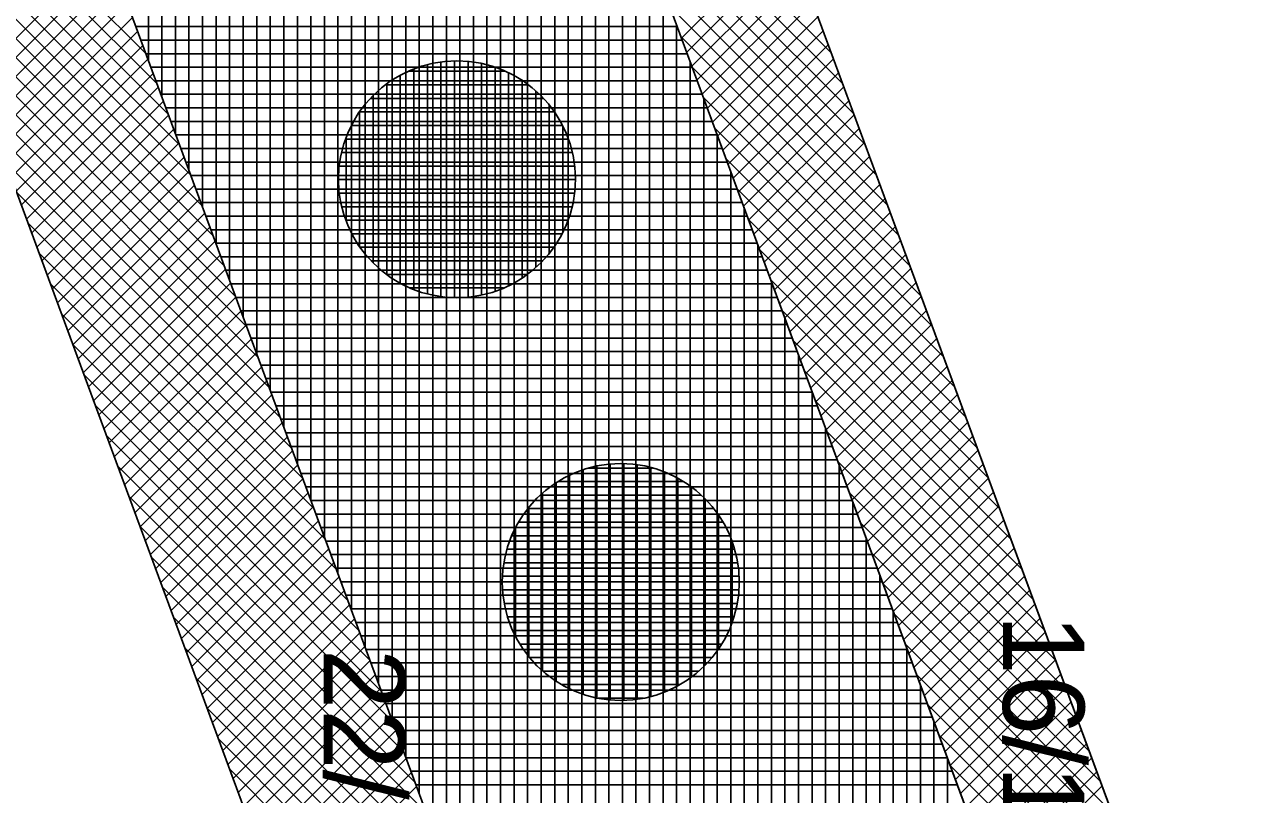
# Model space of a CAD drawing. Extents: x -565346 to -564154, y -1097386 to -1095620.
# Drawn here: x -564196.56 to -564178.33, y -1096255.85 to -1096244.48 of the extents above; entities that cross this region are included whole.
import ezdxf

# ---------------------------------------------------------------- set-up
doc = ezdxf.new("R2010")
doc.units = 0
for name, color, linetype in [('Vrstva 1', 7, 'Continuous'), ('Vrstva 13', 7, 'Continuous'), ('Vrstva 40', 7, 'Continuous'), ('Vrstva 41', 7, 'Continuous'), ('Vrstva 42', 7, 'Continuous'), ('Vrstva 43', 7, 'Continuous'), ('Vrstva 44', 7, 'Continuous')]:
    doc.layers.add(name, color=color, linetype=linetype)

msp = doc.modelspace()

# ---------------------------------------------------------------- linework, layer by layer
at = {"layer": 'Vrstva 1'}
msp.add_line((-564201.67, -1096233.43), (-564189.19, -1096267.23), dxfattribs=at)
at = {"layer": 'Vrstva 13'}
msp.add_line((-564190.98, -1096227.75), (-564177.55, -1096264.11), dxfattribs=at)
at = {"layer": 'Vrstva 41'}
for points in [[(-564215.226, -1096425.104), (-564213.26, -1096425.74), (-564190.01, -1096357.19), (-564171.03, -1096302.15), (-564177.55, -1096264.11), (-564190.98, -1096227.75), (-564194.264, -1096223.181), (-564195.888, -1096224.348), (-564192.762, -1096228.697), (-564179.49, -1096264.63), (-564173.087, -1096301.985)], [(-564225.11, -1096421.68), (-564222.748, -1096422.498), (-564180.797, -1096301.38), (-564186.765, -1096266.582), (-564199.442, -1096232.246), (-564201.974, -1096228.723), (-564204.005, -1096230.182), (-564201.67, -1096233.43), (-564189.19, -1096267.23), (-564183.37, -1096301.17)]]:
    msp.add_lwpolyline(points, close=True, dxfattribs=at)
at = {"layer": 'Vrstva 42'}
for p, q in [((-564198.992, -1096240.684), (-564194.767, -1096244.909)), ((-564198.826, -1096241.132), (-564194.601, -1096245.357)), ((-564188.025, -1096241.523), (-564184.644, -1096244.903)), ((-564198.661, -1096241.581), (-564194.436, -1096245.805)), ((-564198.495, -1096242.029), (-564194.27, -1096246.254)), ((-564187.859, -1096241.971), (-564184.479, -1096245.352)), ((-564187.693, -1096242.42), (-564184.313, -1096245.8)), ((-564198.329, -1096242.477), (-564194.105, -1096246.702)), ((-564198.164, -1096242.926), (-564193.939, -1096247.151)), ((-564187.528, -1096242.868), (-564184.147, -1096246.249)), ((-564185.301, -1096243.125), (-564186.858, -1096244.682)), ((-564195.346, -1096243.341), (-564197.292, -1096245.287)), ((-564187.362, -1096243.317), (-564183.982, -1096246.697)), ((-564185.225, -1096243.332), (-564186.781, -1096244.889)), ((-564197.998, -1096243.374), (-564193.774, -1096247.599)), ((-564195.27, -1096243.547), (-564197.216, -1096245.494)), ((-564185.148, -1096243.539), (-564186.705, -1096245.095)), ((-564197.833, -1096243.823), (-564193.608, -1096248.047)), ((-564195.193, -1096243.754), (-564197.14, -1096245.7)), ((-564187.196, -1096243.765), (-564183.816, -1096247.146)), ((-564185.072, -1096243.745), (-564186.629, -1096245.302)), ((-564195.117, -1096243.96), (-564197.063, -1096245.907)), ((-564184.996, -1096243.952), (-564186.553, -1096245.509)), ((-564195.041, -1096244.167), (-564196.987, -1096246.113)), ((-564187.031, -1096244.214), (-564183.65, -1096247.594)), ((-564184.919, -1096244.158), (-564186.476, -1096245.715)), ((-564197.667, -1096244.271), (-564193.443, -1096248.496)), ((-564194.964, -1096244.374), (-564196.911, -1096246.32)), ((-564184.843, -1096244.365), (-564186.4, -1096245.922)), ((-564194.888, -1096244.58), (-564196.834, -1096246.526)), ((-564184.767, -1096244.571), (-564186.324, -1096246.128)), ((-564197.502, -1096244.72), (-564193.277, -1096248.944)), ((-564194.812, -1096244.787), (-564196.758, -1096246.733)), ((-564186.865, -1096244.662), (-564183.485, -1096248.043)), ((-564184.691, -1096244.778), (-564186.247, -1096246.335)), ((-564194.736, -1096244.993), (-564196.682, -1096246.94)), ((-564184.614, -1096244.984), (-564186.171, -1096246.541)), ((-564197.336, -1096245.168), (-564193.111, -1096249.393)), ((-564186.699, -1096245.111), (-564183.319, -1096248.491)), ((-564194.659, -1096245.2), (-564196.606, -1096247.146)), ((-564184.538, -1096245.191), (-564186.095, -1096246.748)), ((-564194.583, -1096245.406), (-564196.529, -1096247.353)), ((-564184.462, -1096245.398), (-564186.019, -1096246.954)), ((-564197.17, -1096245.616), (-564192.946, -1096249.841)), ((-564194.507, -1096245.613), (-564196.453, -1096247.559)), ((-564186.534, -1096245.559), (-564183.153, -1096248.94)), ((-564184.385, -1096245.604), (-564185.942, -1096247.161)), ((-564194.431, -1096245.82), (-564196.377, -1096247.766)), ((-564184.309, -1096245.811), (-564185.866, -1096247.367)), ((-564197.005, -1096246.065), (-564192.78, -1096250.289)), ((-564194.354, -1096246.026), (-564196.301, -1096247.972)), ((-564186.368, -1096246.008), (-564182.988, -1096249.388)), ((-564184.233, -1096246.017), (-564185.79, -1096247.574)), ((-564194.278, -1096246.233), (-564196.224, -1096248.179)), ((-564184.157, -1096246.224), (-564185.713, -1096247.781)), ((-564194.202, -1096246.439), (-564196.148, -1096248.386)), ((-564184.08, -1096246.43), (-564185.637, -1096247.987)), ((-564196.839, -1096246.513), (-564192.615, -1096250.738)), ((-564186.203, -1096246.456), (-564182.822, -1096249.837)), ((-564184.004, -1096246.637), (-564185.561, -1096248.194)), ((-564194.126, -1096246.646), (-564196.072, -1096248.592)), ((-564196.674, -1096246.962), (-564192.449, -1096251.186)), ((-564194.049, -1096246.852), (-564195.995, -1096248.799)), ((-564186.037, -1096246.905), (-564182.656, -1096250.285)), ((-564183.928, -1096246.843), (-564185.485, -1096248.4)), ((-564193.973, -1096247.059), (-564195.919, -1096249.005)), ((-564183.851, -1096247.05), (-564185.408, -1096248.607)), ((-564193.897, -1096247.266), (-564195.843, -1096249.212)), ((-564185.871, -1096247.353), (-564182.491, -1096250.734)), ((-564183.775, -1096247.256), (-564185.332, -1096248.813)), ((-564196.508, -1096247.41), (-564192.284, -1096251.634)), ((-564193.82, -1096247.472), (-564195.767, -1096249.418)), ((-564183.699, -1096247.463), (-564185.256, -1096249.02)), ((-564193.744, -1096247.679), (-564195.69, -1096249.625)), ((-564183.622, -1096247.67), (-564185.179, -1096249.226)), ((-564196.343, -1096247.858), (-564192.118, -1096252.083)), ((-564193.668, -1096247.885), (-564195.614, -1096249.831)), ((-564185.706, -1096247.802), (-564182.325, -1096251.182)), ((-564183.546, -1096247.876), (-564185.103, -1096249.433)), ((-564193.592, -1096248.092), (-564195.538, -1096250.038)), ((-564183.47, -1096248.083), (-564185.027, -1096249.64)), ((-564185.54, -1096248.25), (-564182.159, -1096251.631)), ((-564196.177, -1096248.307), (-564191.953, -1096252.531)), ((-564193.515, -1096248.298), (-564195.462, -1096250.245)), ((-564183.394, -1096248.289), (-564184.95, -1096249.846)), ((-564193.439, -1096248.505), (-564195.385, -1096250.451)), ((-564183.317, -1096248.496), (-564184.874, -1096250.053)), ((-564196.011, -1096248.755), (-564191.787, -1096252.98)), ((-564193.363, -1096248.712), (-564195.309, -1096250.658)), ((-564185.374, -1096248.699), (-564181.994, -1096252.079)), ((-564183.241, -1096248.702), (-564184.798, -1096250.259)), ((-564193.287, -1096248.918), (-564195.233, -1096250.864)), ((-564183.165, -1096248.909), (-564184.722, -1096250.466)), ((-564193.21, -1096249.125), (-564195.156, -1096251.071)), ((-564185.209, -1096249.147), (-564181.828, -1096252.528)), ((-564183.088, -1096249.115), (-564184.645, -1096250.672)), ((-564195.846, -1096249.204), (-564191.622, -1096253.428)), ((-564193.134, -1096249.331), (-564195.08, -1096251.277)), ((-564183.012, -1096249.322), (-564184.569, -1096250.879)), ((-564193.058, -1096249.538), (-564195.004, -1096251.484)), ((-564182.936, -1096249.529), (-564184.493, -1096251.085)), ((-564195.68, -1096249.652), (-564191.456, -1096253.876)), ((-564185.043, -1096249.596), (-564181.662, -1096252.976)), ((-564182.86, -1096249.735), (-564184.416, -1096251.292)), ((-564192.981, -1096249.744), (-564194.928, -1096251.691)), ((-564195.515, -1096250.1), (-564191.29, -1096254.325)), ((-564192.905, -1096249.951), (-564194.851, -1096251.897)), ((-564184.877, -1096250.044), (-564181.497, -1096253.425)), ((-564182.783, -1096249.942), (-564184.34, -1096251.499)), ((-564192.829, -1096250.158), (-564194.775, -1096252.104)), ((-564182.707, -1096250.148), (-564184.264, -1096251.705)), ((-564192.753, -1096250.364), (-564194.699, -1096252.31)), ((-564182.631, -1096250.355), (-564184.188, -1096251.912)), ((-564195.349, -1096250.549), (-564191.125, -1096254.773)), ((-564192.676, -1096250.571), (-564194.623, -1096252.517)), ((-564184.712, -1096250.493), (-564181.331, -1096253.873)), ((-564182.554, -1096250.561), (-564184.111, -1096252.118)), ((-564192.6, -1096250.777), (-564194.546, -1096252.723)), ((-564182.478, -1096250.768), (-564184.035, -1096252.325)), ((-564195.184, -1096250.997), (-564190.959, -1096255.222)), ((-564192.524, -1096250.984), (-564194.47, -1096252.93)), ((-564184.546, -1096250.941), (-564181.165, -1096254.322)), ((-564182.402, -1096250.974), (-564183.959, -1096252.531)), ((-564192.448, -1096251.191), (-564194.394, -1096253.137)), ((-564182.326, -1096251.181), (-564183.882, -1096252.738)), ((-564195.018, -1096251.446), (-564190.794, -1096255.67)), ((-564192.371, -1096251.397), (-564194.317, -1096253.343)), ((-564184.38, -1096251.39), (-564181, -1096254.77)), ((-564182.249, -1096251.387), (-564183.806, -1096252.944)), ((-564192.295, -1096251.604), (-564194.241, -1096253.55)), ((-564182.173, -1096251.594), (-564183.73, -1096253.151)), ((-564194.852, -1096251.894), (-564190.628, -1096256.118)), ((-564192.219, -1096251.81), (-564194.165, -1096253.756)), ((-564184.215, -1096251.838), (-564180.834, -1096255.219)), ((-564182.097, -1096251.801), (-564183.654, -1096253.357)), ((-564192.143, -1096252.017), (-564194.089, -1096253.963)), ((-564182.02, -1096252.007), (-564183.577, -1096253.564)), ((-564192.066, -1096252.223), (-564194.012, -1096254.169)), ((-564184.049, -1096252.287), (-564180.668, -1096255.667)), ((-564181.944, -1096252.214), (-564183.501, -1096253.771)), ((-564194.687, -1096252.343), (-564190.463, -1096256.567)), ((-564191.99, -1096252.43), (-564193.936, -1096254.376)), ((-564181.868, -1096252.42), (-564183.425, -1096253.977)), ((-564191.914, -1096252.637), (-564193.86, -1096254.583)), ((-564181.791, -1096252.627), (-564183.348, -1096254.184)), ((-564194.521, -1096252.791), (-564190.297, -1096257.015)), ((-564183.883, -1096252.735), (-564180.503, -1096256.116)), ((-564181.715, -1096252.833), (-564183.272, -1096254.39)), ((-564191.837, -1096252.843), (-564193.784, -1096254.789)), ((-564191.761, -1096253.05), (-564193.707, -1096254.996)), ((-564183.718, -1096253.184), (-564180.337, -1096256.564)), ((-564181.639, -1096253.04), (-564183.196, -1096254.597)), ((-564194.356, -1096253.239), (-564190.132, -1096257.464)), ((-564191.685, -1096253.256), (-564193.631, -1096255.202)), ((-564181.563, -1096253.246), (-564183.12, -1096254.803)), ((-564191.609, -1096253.463), (-564193.555, -1096255.409)), ((-564181.486, -1096253.453), (-564183.043, -1096255.01)), ((-564194.19, -1096253.688), (-564189.966, -1096257.912)), ((-564191.532, -1096253.669), (-564193.478, -1096255.615)), ((-564183.552, -1096253.632), (-564180.171, -1096257.013)), ((-564181.41, -1096253.66), (-564182.967, -1096255.216)), ((-564191.456, -1096253.876), (-564193.402, -1096255.822)), ((-564181.334, -1096253.866), (-564182.891, -1096255.423)), ((-564191.38, -1096254.083), (-564193.326, -1096256.029)), ((-564183.386, -1096254.081), (-564180.006, -1096257.461)), ((-564181.257, -1096254.073), (-564182.814, -1096255.63)), ((-564194.025, -1096254.136), (-564189.8, -1096258.36)), ((-564191.304, -1096254.289), (-564193.25, -1096256.235)), ((-564181.181, -1096254.279), (-564182.738, -1096255.836)), ((-564193.859, -1096254.585), (-564189.635, -1096258.809)), ((-564191.227, -1096254.496), (-564193.173, -1096256.442)), ((-564183.221, -1096254.529), (-564179.84, -1096257.91)), ((-564181.105, -1096254.486), (-564182.662, -1096256.043)), ((-564191.151, -1096254.702), (-564193.097, -1096256.648)), ((-564181.029, -1096254.692), (-564182.585, -1096256.249)), ((-564191.075, -1096254.909), (-564193.021, -1096256.855)), ((-564183.055, -1096254.978), (-564179.674, -1096258.358)), ((-564180.952, -1096254.899), (-564182.509, -1096256.456)), ((-564193.694, -1096255.033), (-564189.469, -1096259.257)), ((-564190.999, -1096255.115), (-564192.945, -1096257.061)), ((-564180.876, -1096255.105), (-564182.433, -1096256.662)), ((-564190.922, -1096255.322), (-564192.868, -1096257.268)), ((-564180.8, -1096255.312), (-564182.357, -1096256.869)), ((-564193.528, -1096255.481), (-564189.304, -1096259.705)), ((-564190.846, -1096255.529), (-564192.792, -1096257.475)), ((-564182.889, -1096255.426), (-564179.509, -1096258.807)), ((-564180.723, -1096255.518), (-564182.28, -1096257.075)), ((-564190.77, -1096255.735), (-564192.716, -1096257.681)), ((-564180.647, -1096255.725), (-564182.204, -1096257.282))]:
    msp.add_line(p, q, dxfattribs=at)
at = {"layer": 'Vrstva 43'}
for p, q in [((-564194.73, -1096245.009), (-564194.73, -1096225.959)), ((-564194.53, -1096245.55), (-564194.53, -1096226.237)), ((-564194.33, -1096246.092), (-564194.33, -1096226.516)), ((-564194.13, -1096246.634), (-564194.13, -1096226.794)), ((-564193.93, -1096247.175), (-564193.93, -1096227.072)), ((-564193.73, -1096247.717), (-564193.73, -1096227.35)), ((-564193.53, -1096248.259), (-564193.53, -1096227.629)), ((-564193.33, -1096248.801), (-564193.33, -1096227.907)), ((-564193.13, -1096249.342), (-564193.13, -1096228.185)), ((-564192.93, -1096249.884), (-564192.93, -1096228.463)), ((-564192.73, -1096250.426), (-564192.73, -1096228.784)), ((-564192.53, -1096250.967), (-564192.53, -1096229.325)), ((-564192.33, -1096251.509), (-564192.33, -1096229.867)), ((-564192.13, -1096252.051), (-564192.13, -1096230.408)), ((-564191.93, -1096252.592), (-564191.93, -1096230.95)), ((-564191.73, -1096253.134), (-564191.73, -1096231.491)), ((-564191.53, -1096253.676), (-564191.53, -1096232.033)), ((-564191.33, -1096254.218), (-564191.33, -1096232.574)), ((-564191.13, -1096254.759), (-564191.13, -1096233.116)), ((-564190.93, -1096255.301), (-564190.93, -1096233.657)), ((-564190.73, -1096255.843), (-564190.73, -1096234.198)), ((-564190.53, -1096256.384), (-564190.53, -1096234.74)), ((-564190.33, -1096256.926), (-564190.33, -1096235.281)), ((-564190.13, -1096257.468), (-564190.13, -1096235.823)), ((-564189.93, -1096258.01), (-564189.93, -1096236.364)), ((-564189.73, -1096258.551), (-564189.73, -1096236.906)), ((-564189.53, -1096259.093), (-564189.53, -1096237.447)), ((-564189.33, -1096259.635), (-564189.33, -1096237.989)), ((-564189.13, -1096260.176), (-564189.13, -1096238.53)), ((-564188.93, -1096260.718), (-564188.93, -1096239.072)), ((-564188.73, -1096261.26), (-564188.73, -1096239.613)), ((-564188.53, -1096261.801), (-564188.53, -1096240.155)), ((-564188.33, -1096262.343), (-564188.33, -1096240.696)), ((-564188.13, -1096262.885), (-564188.13, -1096241.238)), ((-564187.93, -1096263.427), (-564187.93, -1096241.779)), ((-564187.73, -1096263.968), (-564187.73, -1096242.321)), ((-564187.53, -1096264.51), (-564187.53, -1096242.862)), ((-564187.33, -1096265.052), (-564187.33, -1096243.404)), ((-564187.13, -1096265.593), (-564187.13, -1096243.945)), ((-564194.914, -1096244.51), (-564186.921, -1096244.51)), ((-564186.93, -1096266.135), (-564186.93, -1096244.487)), ((-564194.84, -1096244.71), (-564186.848, -1096244.71)), ((-564194.766, -1096244.91), (-564186.774, -1096244.91)), ((-564194.693, -1096245.11), (-564186.7, -1096245.11)), ((-564186.73, -1096266.786), (-564186.73, -1096245.028)), ((-564194.619, -1096245.31), (-564186.626, -1096245.31)), ((-564194.545, -1096245.51), (-564186.552, -1096245.51)), ((-564194.471, -1096245.71), (-564186.478, -1096245.71)), ((-564186.53, -1096267.952), (-564186.53, -1096245.57)), ((-564194.397, -1096245.91), (-564186.404, -1096245.91)), ((-564194.323, -1096246.11), (-564186.33, -1096246.11)), ((-564186.33, -1096269.118), (-564186.33, -1096246.111)), ((-564194.25, -1096246.31), (-564186.257, -1096246.31)), ((-564194.176, -1096246.51), (-564186.183, -1096246.51)), ((-564194.102, -1096246.71), (-564186.109, -1096246.71)), ((-564186.13, -1096270.285), (-564186.13, -1096246.653)), ((-564194.028, -1096246.91), (-564186.035, -1096246.91)), ((-564193.954, -1096247.11), (-564185.961, -1096247.11)), ((-564193.88, -1096247.31), (-564185.887, -1096247.31)), ((-564185.93, -1096271.451), (-564185.93, -1096247.194)), ((-564193.806, -1096247.51), (-564185.813, -1096247.51)), ((-564193.733, -1096247.71), (-564185.739, -1096247.71)), ((-564193.659, -1096247.91), (-564185.666, -1096247.91)), ((-564185.73, -1096272.617), (-564185.73, -1096247.736)), ((-564193.585, -1096248.11), (-564185.592, -1096248.11)), ((-564185.53, -1096273.783), (-564185.53, -1096248.277)), ((-564193.511, -1096248.31), (-564185.518, -1096248.31)), ((-564193.437, -1096248.51), (-564185.444, -1096248.51)), ((-564193.363, -1096248.71), (-564185.37, -1096248.71)), ((-564185.33, -1096274.949), (-564185.33, -1096248.819)), ((-564193.29, -1096248.91), (-564185.296, -1096248.91)), ((-564193.216, -1096249.11), (-564185.222, -1096249.11)), ((-564193.142, -1096249.31), (-564185.149, -1096249.31)), ((-564185.13, -1096276.115), (-564185.13, -1096249.36)), ((-564193.068, -1096249.51), (-564185.075, -1096249.51)), ((-564192.994, -1096249.71), (-564185.001, -1096249.71)), ((-564192.92, -1096249.91), (-564184.927, -1096249.91)), ((-564184.93, -1096277.281), (-564184.93, -1096249.902)), ((-564192.847, -1096250.11), (-564184.853, -1096250.11)), ((-564192.773, -1096250.31), (-564184.779, -1096250.31)), ((-564184.73, -1096278.448), (-564184.73, -1096250.443)), ((-564192.699, -1096250.51), (-564184.705, -1096250.51)), ((-564192.625, -1096250.71), (-564184.631, -1096250.71)), ((-564192.551, -1096250.91), (-564184.558, -1096250.91)), ((-564184.53, -1096279.614), (-564184.53, -1096250.985)), ((-564192.477, -1096251.11), (-564184.484, -1096251.11)), ((-564192.403, -1096251.31), (-564184.41, -1096251.31)), ((-564192.33, -1096251.51), (-564184.336, -1096251.51)), ((-564184.33, -1096280.78), (-564184.33, -1096251.526)), ((-564192.256, -1096251.71), (-564184.262, -1096251.71)), ((-564192.182, -1096251.91), (-564184.188, -1096251.91)), ((-564184.13, -1096281.946), (-564184.13, -1096252.068)), ((-564192.108, -1096252.11), (-564184.114, -1096252.11)), ((-564192.034, -1096252.31), (-564184.04, -1096252.31)), ((-564191.96, -1096252.51), (-564183.967, -1096252.51)), ((-564183.93, -1096283.112), (-564183.93, -1096252.609)), ((-564191.887, -1096252.71), (-564183.893, -1096252.71)), ((-564191.813, -1096252.91), (-564183.819, -1096252.91)), ((-564191.739, -1096253.11), (-564183.745, -1096253.11)), ((-564183.73, -1096284.278), (-564183.73, -1096253.15)), ((-564191.665, -1096253.31), (-564183.671, -1096253.31)), ((-564191.591, -1096253.51), (-564183.597, -1096253.51)), ((-564191.517, -1096253.71), (-564183.523, -1096253.71)), ((-564183.53, -1096285.445), (-564183.53, -1096253.692)), ((-564191.444, -1096253.91), (-564183.449, -1096253.91)), ((-564191.37, -1096254.11), (-564183.376, -1096254.11)), ((-564183.33, -1096286.611), (-564183.33, -1096254.233)), ((-564191.296, -1096254.31), (-564183.302, -1096254.31)), ((-564191.222, -1096254.51), (-564183.228, -1096254.51)), ((-564191.148, -1096254.71), (-564183.154, -1096254.71)), ((-564183.13, -1096287.777), (-564183.13, -1096254.775)), ((-564191.074, -1096254.91), (-564183.08, -1096254.91)), ((-564191.001, -1096255.11), (-564183.006, -1096255.11)), ((-564190.927, -1096255.31), (-564182.932, -1096255.31)), ((-564182.93, -1096288.943), (-564182.93, -1096255.316)), ((-564190.853, -1096255.51), (-564182.859, -1096255.51)), ((-564190.779, -1096255.71), (-564182.785, -1096255.71))]:
    msp.add_line(p, q, dxfattribs=at)
for points in [[(-564173.087, -1096301.985), (-564179.49, -1096264.63), (-564192.762, -1096228.697), (-564195.888, -1096224.348), (-564194.264, -1096223.181), (-564206.02, -1096206.88), (-564207.452, -1096208.029), (-564240.773, -1096165.119), (-564277.924, -1096113.563), (-564312.296, -1096047.478), (-564317.708, -1096006.365)], [(-564324.705, -1096006.855), (-564319.072, -1096049.639), (-564283.916, -1096117.222), (-564246.344, -1096169.361), (-564213.14, -1096212.119), (-564215.677, -1096213.942), (-564204.005, -1096230.182), (-564201.974, -1096228.723), (-564199.442, -1096232.246), (-564186.765, -1096266.582), (-564180.797, -1096301.38)]]:
    msp.add_lwpolyline(points, dxfattribs=at)
at = {"layer": 'Vrstva 44'}
for p, q in [((-564190.892, -1096245.17), (-564189.456, -1096245.17)), ((-564190.81, -1096248.394), (-564190.81, -1096245.134)), ((-564190.61, -1096248.458), (-564190.61, -1096245.071)), ((-564190.41, -1096248.497), (-564190.41, -1096245.032)), ((-564190.21, -1096248.513), (-564190.21, -1096245.016)), ((-564190.01, -1096248.505), (-564190.01, -1096245.023)), ((-564189.81, -1096248.474), (-564189.81, -1096245.053)), ((-564189.61, -1096248.419), (-564189.61, -1096245.109)), ((-564191.21, -1096248.172), (-564191.21, -1096245.355)), ((-564191.01, -1096248.3), (-564191.01, -1096245.229)), ((-564189.41, -1096248.338), (-564189.41, -1096245.192)), ((-564189.21, -1096248.222), (-564189.21, -1096245.304)), ((-564191.41, -1096248.001), (-564191.41, -1096245.528)), ((-564191.231, -1096245.37), (-564189.119, -1096245.37)), ((-564189.01, -1096248.07), (-564189.01, -1096245.46)), ((-564191.451, -1096245.57), (-564188.897, -1096245.57)), ((-564188.81, -1096247.857), (-564188.81, -1096245.67)), ((-564191.613, -1096245.77), (-564188.734, -1096245.77)), ((-564191.61, -1096247.764), (-564191.61, -1096245.766)), ((-564191.732, -1096245.97), (-564188.617, -1096245.97)), ((-564188.61, -1096247.547), (-564188.61, -1096245.984)), ((-564191.82, -1096246.17), (-564188.53, -1096246.17)), ((-564191.81, -1096247.381), (-564191.81, -1096246.146)), ((-564191.878, -1096246.37), (-564188.47, -1096246.37)), ((-564191.911, -1096246.57), (-564188.436, -1096246.57)), ((-564191.922, -1096246.77), (-564188.426, -1096246.77)), ((-564191.911, -1096246.97), (-564188.438, -1096246.97)), ((-564191.876, -1096247.17), (-564188.474, -1096247.17)), ((-564191.814, -1096247.37), (-564188.533, -1096247.37)), ((-564191.725, -1096247.57), (-564188.623, -1096247.57)), ((-564191.606, -1096247.77), (-564188.744, -1096247.77)), ((-564191.44, -1096247.97), (-564188.908, -1096247.97)), ((-564191.213, -1096248.17), (-564189.133, -1096248.17)), ((-564190.866, -1096248.37), (-564189.484, -1096248.37)), ((-564188.11, -1096254.426), (-564188.11, -1096251.002)), ((-564187.91, -1096254.455), (-564187.91, -1096250.972)), ((-564187.71, -1096254.461), (-564187.71, -1096250.965)), ((-564187.51, -1096254.445), (-564187.51, -1096250.983)), ((-564188.51, -1096254.29), (-564188.51, -1096251.137)), ((-564188.31, -1096254.371), (-564188.31, -1096251.057)), ((-564188.23, -1096251.03), (-564187.284, -1096251.03)), ((-564187.31, -1096254.407), (-564187.31, -1096251.023)), ((-564187.11, -1096254.34), (-564187.11, -1096251.088)), ((-564186.91, -1096254.245), (-564186.91, -1096251.182)), ((-564188.71, -1096254.18), (-564188.71, -1096251.25)), ((-564188.681, -1096251.23), (-564186.83, -1096251.23)), ((-564186.71, -1096254.118), (-564186.71, -1096251.312)), ((-564188.943, -1096251.43), (-564186.568, -1096251.43)), ((-564188.91, -1096254.025), (-564188.91, -1096251.402)), ((-564186.51, -1096253.942), (-564186.51, -1096251.485)), ((-564189.126, -1096251.63), (-564186.382, -1096251.63)), ((-564189.11, -1096253.818), (-564189.11, -1096251.611)), ((-564186.31, -1096253.699), (-564186.31, -1096251.726)), ((-564189.31, -1096253.511), (-564189.31, -1096251.917)), ((-564189.264, -1096251.83), (-564186.246, -1096251.83)), ((-564189.363, -1096252.03), (-564186.144, -1096252.03)), ((-564189.434, -1096252.23), (-564186.074, -1096252.23)), ((-564186.11, -1096253.312), (-564186.11, -1096252.12)), ((-564189.48, -1096252.43), (-564186.029, -1096252.43)), ((-564189.502, -1096252.63), (-564186.008, -1096252.63)), ((-564189.499, -1096252.83), (-564186.008, -1096252.83)), ((-564189.473, -1096253.03), (-564186.034, -1096253.03)), ((-564189.425, -1096253.23), (-564186.084, -1096253.23)), ((-564189.351, -1096253.43), (-564186.159, -1096253.43)), ((-564189.243, -1096253.63), (-564186.263, -1096253.63)), ((-564189.101, -1096253.83), (-564186.409, -1096253.83)), ((-564188.905, -1096254.03), (-564186.602, -1096254.03)), ((-564188.624, -1096254.23), (-564186.883, -1096254.23)), ((-564188.089, -1096254.43), (-564187.42, -1096254.43))]:
    msp.add_line(p, q, dxfattribs=at)
for centre in [(-564190.174, -1096246.764), (-564187.754, -1096252.714)]:
    msp.add_circle(centre, 1.75, dxfattribs=at)

# ---------------------------------------------------------------- texts
at = {"layer": 'Vrstva 40'}
for s, p in [('16/120', (-564182.11, -1096253.19)), ('22/120', (-564192.14, -1096253.7))]:
    msp.add_text(s, height=1.2, rotation=270, dxfattribs=at).set_placement(p)

doc.saveas('drawing.dxf')
